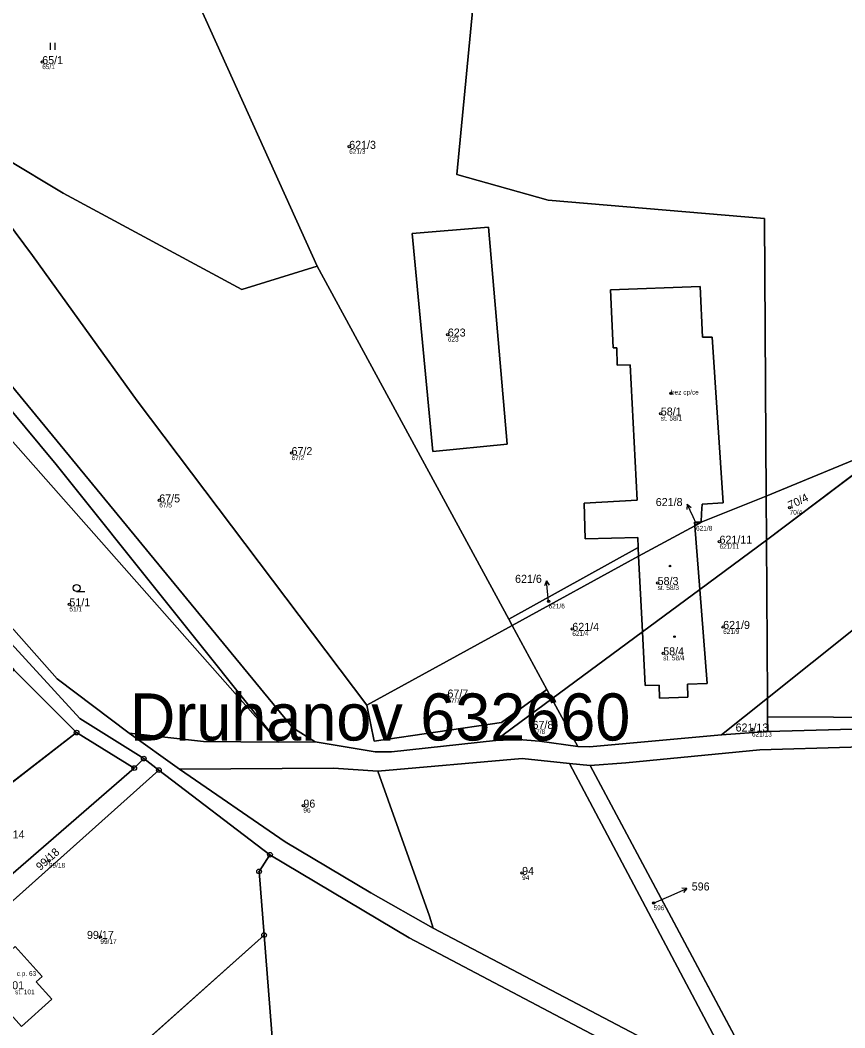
# Model space of a CAD drawing. Extents: x -680203 to -673936, y -1102717 to -1093650.
# Drawn here: x -677796.1 to -677620.9, y -1095351.1 to -1095137.1 of the extents above; entities that cross this region are included whole.
import ezdxf

# ---------------------------------------------------------------- set-up
doc = ezdxf.new("R2010")
doc.units = 0
for name, color, linetype in [('Definiční body', 7, 'Continuous'), ('Horni', 7, 'Continuous'), ('SOxx01xx_ŽSp_násyp_plocha', 7, 'Continuous'), ('SOxx02xx_Koleje_param další_Popis10', 7, 'Continuous'), ('SOxx02xx_Staničení_Popis10', 7, 'Continuous'), ('SOxxxxxx_Koleje_hlavní_body_Popis10', 7, 'Continuous'), ('SOxxxxxx_Koleje_param další_Popis10', 7, 'Continuous'), ('SOxxxxxx_Osa_bod_P', 7, 'Continuous'), ('x_prac', 7, 'Continuous')]:
    doc.layers.add(name, color=color, linetype=linetype)

msp = doc.modelspace()

# ---------------------------------------------------------------- linework, layer by layer
at = {"layer": 'Definiční body'}
for centre in [(-677791.44, -1095146), (-677726.23, -1095163.99), (-677705.28, -1095203.87), (-677657.87, -1095216.37), (-677660.03, -1095220.65), (-677738.48, -1095229.05), (-677766.58, -1095239.1), (-677632.67, -1095240.62), (-677652.54, -1095244.01), (-677647.56, -1095247.86), (-677660.7, -1095256.63), (-677683.87, -1095260.55), (-677785.67, -1095261.17), (-677678.83, -1095266.38), (-677646.78, -1095265.96), (-677659.52, -1095271.57), (-677705.35, -1095280.54), (-677687.28, -1095287.2), (-677640.67, -1095287.75), (-677735.96, -1095303.92), (-677790.02, -1095315.6), (-677689.49, -1095318.21), (-677661.57, -1095324.63), (-677779.09, -1095331.8)]:
    msp.add_circle(centre, 0.25, dxfattribs=at)
at = {"layer": 'Horni'}
for points in [[(-677663.37, -1095278.44), (-677660.4, -1095278.33), (-677660.32, -1095281.09), (-677654.29, -1095280.91), (-677654.34, -1095278.12), (-677650.16, -1095277.97), (-677651.74, -1095258.01), (-677652.81, -1095244.48), (-677652.87, -1095243.74), (-677651.42, -1095243.73), (-677651.39, -1095241.9), (-677651.26, -1095239.92), (-677646.79, -1095239.59), (-677649.14, -1095204.41), (-677651.14, -1095204.44), (-677651.69, -1095193.68), (-677670.69, -1095194.4), (-677670.18, -1095206.7), (-677669.35, -1095206.7), (-677669.31, -1095210.37), (-677666.52, -1095210.29), (-677665.08, -1095239.04), (-677676.34, -1095239.67), (-677676.08, -1095247.25), (-677664.94, -1095246.96), (-677664.83, -1095249.13), (-677664.74, -1095250.93), (-677663.94, -1095267.02)], [(-677804.87, -1095340.73), (-677795.82, -1095350.8), (-677789.43, -1095345.05), (-677792.71, -1095341.37), (-677791.44, -1095340.24), (-677797.2, -1095333.83)]]:
    msp.add_lwpolyline(points, close=True, dxfattribs=at)
at = {"layer": 'SOxx01xx_ŽSp_násyp_plocha'}
for points in [[(-677683.97, -1095175.29), (-677637.98, -1095179.23), (-677637.64, -1095238.21), (-677616.88, -1095229.63), (-677609.27, -1095226.16), (-677598.53, -1095221.64), (-677511.43, -1095182.77), (-677511.43, -1095180.16), (-677511.24, -1095157.07), (-677486.7, -1095146.67), (-677483.33, -1095144.1), (-677540.33, -1095070.58), (-677491.18, -1095036.47), (-677481.82, -1095029.62), (-677560.74, -1095077.19), (-677612.28, -1095081.28), (-677651.81, -1095089.76), (-677682.63, -1095107.7), (-677698.38, -1095118.18), (-677703.33, -1095169.85)], [(-677832.38, -1095144.72), (-677824.86, -1095152.45), (-677817.73, -1095147.68), (-677799.26, -1095166.48), (-677787, -1095173.82), (-677749.02, -1095194.28), (-677733.04, -1095189.35), (-677758.99, -1095131.77), (-677790.62, -1095123.13), (-677828.22, -1095113.82), (-677838.28, -1095114.51), (-677852.04, -1095115.46)], [(-677846.41, -1095166.72), (-677860.01, -1095160.77), (-677862.22, -1095162.98), (-677833.52, -1095176.17), (-677827.83, -1095181.71), (-677818.72, -1095195.16), (-677788.49, -1095231.45), (-677741.29, -1095290.46), (-677733.42, -1095290.38), (-677738.18, -1095287.38), (-677816.14, -1095192.66), (-677815.22, -1095189.14), (-677819.05, -1095183.79), (-677831.52, -1095173.28)], [(-677805.79, -1095172.32), (-677799.06, -1095179.62), (-677793.51, -1095187.11), (-677771.24, -1095217.93), (-677722.49, -1095282.56), (-677691.61, -1095265.65), (-677692.33, -1095264.32), (-677733.04, -1095189.35), (-677749.02, -1095194.28), (-677787, -1095173.82), (-677799.26, -1095166.48)], [(-677683.15, -1095281.21), (-677684.23, -1095279.23), (-677693.89, -1095286.25), (-677720.95, -1095290.22), (-677722.49, -1095282.56), (-677771.24, -1095217.93), (-677793.51, -1095187.11), (-677799.06, -1095179.62), (-677811.75, -1095187.16), (-677815.22, -1095189.14), (-677816.14, -1095192.66), (-677738.18, -1095287.38), (-677733.42, -1095290.38), (-677720.71, -1095292.51), (-677717.24, -1095292.48), (-677695.16, -1095290.08)], [(-677708.47, -1095228.72), (-677712.84, -1095182.39), (-677696.61, -1095181.05), (-677692.67, -1095227.17)], [(-677708.47, -1095228.72), (-677692.67, -1095227.17), (-677696.61, -1095181.05), (-677712.84, -1095182.39)], [(-677637.39, -1095281.11), (-677608.89, -1095258.39), (-677584.41, -1095240.65), (-677511.58, -1095188.86), (-677511.43, -1095182.77), (-677598.53, -1095221.64), (-677609.27, -1095226.16), (-677637.59, -1095247.56)], [(-677520.05, -1095283.21), (-677501.84, -1095282.89), (-677474.71, -1095260.42), (-677468.43, -1095252.64), (-677479.85, -1095229.17), (-677488.09, -1095213.82), (-677511.58, -1095188.86), (-677584.41, -1095240.65), (-677608.89, -1095258.39), (-677637.39, -1095281.11), (-677637.37, -1095285.07), (-677595.25, -1095285.27), (-677535.3, -1095283.47)], [(-677652.81, -1095244.48), (-677652.87, -1095243.74), (-677651.42, -1095243.73), (-677651.39, -1095241.9), (-677651.26, -1095239.92), (-677646.79, -1095239.59), (-677649.14, -1095204.41), (-677651.14, -1095204.44), (-677651.69, -1095193.68), (-677670.69, -1095194.4), (-677670.18, -1095206.7), (-677669.35, -1095206.7), (-677669.31, -1095210.37), (-677666.52, -1095210.29), (-677665.08, -1095239.04), (-677676.34, -1095239.67), (-677676.08, -1095247.25), (-677664.94, -1095246.96), (-677664.83, -1095249.13), (-677664.74, -1095250.93)], [(-677788.49, -1095231.45), (-677818.72, -1095195.16), (-677819.31, -1095203.51), (-677818.33, -1095204.56), (-677806.14, -1095217.59), (-677798.16, -1095226.12), (-677741.29, -1095290.46)], [(-677819.51, -1095242.16), (-677806.75, -1095256.14), (-677788.23, -1095277.02), (-677772.98, -1095288.53), (-677757.18, -1095290.27), (-677741.29, -1095290.46), (-677798.16, -1095226.12)], [(-677637.59, -1095247.56), (-677609.27, -1095226.16), (-677616.88, -1095229.63), (-677637.64, -1095238.21)], [(-677651.74, -1095258.01), (-677637.59, -1095247.56), (-677637.64, -1095238.21), (-677651.42, -1095243.73), (-677652.81, -1095244.48)], [(-677652.81, -1095244.48), (-677664.74, -1095250.93), (-677663.94, -1095267.02), (-677651.74, -1095258.01)], [(-677651.42, -1095243.73), (-677652.87, -1095243.74), (-677652.81, -1095244.48)], [(-677691.61, -1095265.65), (-677664.74, -1095250.93), (-677664.83, -1095249.13), (-677692.33, -1095264.32)], [(-677637.39, -1095281.11), (-677637.59, -1095247.56), (-677651.74, -1095258.01), (-677650.16, -1095277.97), (-677654.34, -1095278.12), (-677654.29, -1095280.91), (-677660.32, -1095281.09), (-677660.4, -1095278.33), (-677663.37, -1095278.44), (-677663.94, -1095267.02), (-677683.15, -1095281.21), (-677677.66, -1095291.33), (-677675.18, -1095291.45), (-677647.11, -1095288.85)], [(-677663.94, -1095267.02), (-677664.74, -1095250.93), (-677691.61, -1095265.65), (-677684.23, -1095279.23), (-677683.15, -1095281.21)], [(-677821.8, -1095262.33), (-677841.4, -1095279.17), (-677842.5, -1095279.16), (-677827.21, -1095321.41), (-677820.33, -1095337.88), (-677819.04, -1095336.78), (-677823.85, -1095319.06), (-677832.07, -1095301.38), (-677839.43, -1095282.88), (-677809.78, -1095260.04), (-677797.39, -1095275.17), (-677784.13, -1095288.41), (-677771.89, -1095295.94), (-677769.87, -1095293.94), (-677783.46, -1095285.43), (-677812, -1095254.36)], [(-677654.34, -1095278.12), (-677650.16, -1095277.97), (-677651.74, -1095258.01), (-677663.94, -1095267.02), (-677663.37, -1095278.44), (-677660.4, -1095278.33), (-677660.32, -1095281.09), (-677654.29, -1095280.91)], [(-677691.61, -1095265.65), (-677722.49, -1095282.56), (-677720.95, -1095290.22), (-677693.89, -1095286.25), (-677684.23, -1095279.23)], [(-677832.07, -1095301.38), (-677823.85, -1095319.06), (-677784.13, -1095288.41), (-677797.39, -1095275.17)], [(-677677.66, -1095291.33), (-677683.15, -1095281.21), (-677695.16, -1095290.08), (-677690.27, -1095289.86), (-677685.79, -1095290.24)], [(-677647.11, -1095288.85), (-677637.27, -1095288.21), (-677637.37, -1095285.07), (-677637.39, -1095281.11)], [(-677637.27, -1095288.21), (-677567.83, -1095286.23), (-677520.05, -1095283.21), (-677535.3, -1095283.47), (-677595.25, -1095285.27), (-677637.37, -1095285.07)], [(-677784.13, -1095288.41), (-677823.85, -1095319.06), (-677819.04, -1095336.78), (-677771.89, -1095295.94)], [(-677675.01, -1095295.39), (-677629.44, -1095380.79), (-677598.65, -1095417.44), (-677580.33, -1095448.22), (-677556.59, -1095496.94), (-677541.94, -1095521.06), (-677527.55, -1095558.75), (-677509.97, -1095546.2), (-677508.68, -1095544.86), (-677527.49, -1095510.38), (-677506.67, -1095481.96), (-677521.48, -1095446.58), (-677541.61, -1095406.08), (-677560.45, -1095370.17), (-677597.99, -1095290.84), (-677600.3, -1095290.92), (-677638.97, -1095292.08), (-677667.46, -1095294.86)], [(-677815.14, -1095339.71), (-677766.66, -1095296.38), (-677769.87, -1095293.94), (-677771.89, -1095295.94), (-677819.04, -1095336.78)], [(-677644.66, -1095360.52), (-677679.45, -1095294.94), (-677689.49, -1095293.88), (-677720.13, -1095296.61), (-677709.16, -1095327.43), (-677708.39, -1095329.93), (-677655.43, -1095357.75), (-677639.76, -1095368.79)], [(-677813.18, -1095343.09), (-677795.07, -1095366.45), (-677789.81, -1095372.06), (-677744.31, -1095331.4), (-677745.37, -1095317.89), (-677743.05, -1095314.35), (-677766.66, -1095296.38), (-677815.14, -1095339.71)], [(-677762.3, -1095296.18), (-677739.8, -1095311.6), (-677721.62, -1095322.45), (-677708.39, -1095329.93), (-677709.16, -1095327.43), (-677720.13, -1095296.61), (-677729.59, -1095295.94)], [(-677629.44, -1095380.79), (-677675.01, -1095295.39), (-677679.45, -1095294.94), (-677644.66, -1095360.52), (-677639.76, -1095368.79)], [(-677739.98, -1095386.58), (-677744.31, -1095331.4), (-677789.81, -1095372.06), (-677786.88, -1095375.18), (-677770.34, -1095400.4), (-677762.32, -1095415.27), (-677730.56, -1095403.69), (-677732.67, -1095398.07)], [(-677804.87, -1095340.73), (-677797.2, -1095333.83), (-677791.44, -1095340.24), (-677792.71, -1095341.37), (-677789.43, -1095345.05), (-677795.82, -1095350.8)], [(-677804.87, -1095340.73), (-677795.82, -1095350.8), (-677789.43, -1095345.05), (-677792.71, -1095341.37), (-677791.44, -1095340.24), (-677797.2, -1095333.83)]]:
    msp.add_lwpolyline(points, close=True, dxfattribs=at)
for points in [[(-677758.99, -1095131.77), (-677733.04, -1095189.35), (-677692.33, -1095264.32), (-677664.83, -1095249.13), (-677664.94, -1095246.96), (-677676.08, -1095247.25), (-677676.34, -1095239.67), (-677665.08, -1095239.04), (-677666.52, -1095210.29), (-677669.31, -1095210.37), (-677669.35, -1095206.7), (-677670.18, -1095206.7), (-677670.69, -1095194.4), (-677651.69, -1095193.68), (-677651.14, -1095204.44), (-677649.14, -1095204.41), (-677646.79, -1095239.59), (-677651.26, -1095239.92), (-677651.39, -1095241.9), (-677651.42, -1095243.73), (-677637.64, -1095238.21), (-677637.98, -1095179.23), (-677683.97, -1095175.29), (-677703.33, -1095169.85), (-677698.38, -1095118.18)], [(-677812, -1095254.36), (-677783.46, -1095285.43), (-677769.87, -1095293.94), (-677766.66, -1095296.38), (-677743.05, -1095314.35), (-677713.52, -1095331.98), (-677656.71, -1095361.97)], [(-677655.43, -1095357.75), (-677708.39, -1095329.93), (-677721.62, -1095322.45), (-677739.8, -1095311.6), (-677762.3, -1095296.18), (-677772.98, -1095288.53), (-677788.23, -1095277.02), (-677806.75, -1095256.14)], [(-677567.83, -1095286.23), (-677637.27, -1095288.21), (-677647.11, -1095288.85), (-677675.18, -1095291.45), (-677677.66, -1095291.33), (-677685.79, -1095290.24), (-677690.27, -1095289.86), (-677695.16, -1095290.08), (-677717.24, -1095292.48), (-677720.71, -1095292.51), (-677733.42, -1095290.38), (-677741.29, -1095290.46), (-677757.18, -1095290.27), (-677772.98, -1095288.53), (-677762.3, -1095296.18), (-677729.59, -1095295.94), (-677720.13, -1095296.61), (-677689.49, -1095293.88), (-677679.45, -1095294.94), (-677675.01, -1095295.39), (-677667.46, -1095294.86), (-677638.97, -1095292.08), (-677600.3, -1095290.92)], [(-677656.71, -1095361.97), (-677713.52, -1095331.98), (-677743.05, -1095314.35), (-677745.37, -1095317.89), (-677744.31, -1095331.4), (-677739.98, -1095386.58)]]:
    msp.add_lwpolyline(points, dxfattribs=at)
at = {"layer": 'SOxx02xx_Koleje_param další_Popis10'}
for centre, radius in [((-677784.13, -1095288.41), 0.5), ((-677784.13, -1095288.41), 0.0303), ((-677769.87, -1095293.94), 0.5), ((-677769.87, -1095293.94), 0.0303), ((-677771.89, -1095295.94), 0.5), ((-677771.89, -1095295.94), 0.0303), ((-677766.66, -1095296.38), 0.5), ((-677766.66, -1095296.38), 0.0303), ((-677743.05, -1095314.35), 0.5), ((-677743.05, -1095314.35), 0.0303), ((-677745.37, -1095317.89), 0.5), ((-677745.37, -1095317.89), 0.0303), ((-677744.31, -1095331.4), 0.5), ((-677744.31, -1095331.4), 0.0303)]:
    msp.add_circle(centre, radius, dxfattribs=at)
at = {"layer": 'SOxx02xx_Staničení_Popis10'}
for p, q in [((-677654.45, -1095239.88), (-677654.48, -1095241)), ((-677653.18, -1095242.6), (-677654.45, -1095239.88)), ((-677654.45, -1095239.88), (-677653.57, -1095240.58)), ((-677652.54, -1095244.01), (-677653.18, -1095242.6)), ((-677684.32, -1095256.18), (-677684.72, -1095257.22)), ((-677684.01, -1095259.16), (-677684.32, -1095256.18)), ((-677684.32, -1095256.18), (-677683.72, -1095257.12)), ((-677683.87, -1095260.55), (-677684.01, -1095259.16)), ((-677657.21, -1095322.72), (-677654.47, -1095321.5)), ((-677654.47, -1095321.5), (-677655.59, -1095321.45)), ((-677654.47, -1095321.5), (-677655.18, -1095322.36)), ((-677661.57, -1095324.63), (-677657.21, -1095322.72))]:
    msp.add_line(p, q, dxfattribs=at)
at = {"layer": 'SOxxxxxx_Koleje_hlavní_body_Popis10'}
for p, q in [((-677789.7, -1095143.41), (-677789.7, -1095141.91)), ((-677788.7, -1095143.41), (-677788.7, -1095141.91)), ((-677784.13, -1095258.45), (-677782.38, -1095258.45))]:
    msp.add_line(p, q, dxfattribs=at)
msp.add_circle((-677784.13, -1095257.7), 0.75, dxfattribs=at)
at = {"layer": 'SOxxxxxx_Koleje_param další_Popis10'}
for centre in [(-677657.88, -1095216.37), (-677658.09, -1095253.04), (-677657.12, -1095268.04)]:
    msp.add_circle(centre, 0.175, dxfattribs=at)
at = {"layer": 'x_prac'}
for p, q in [((-677733.04, -1095189.35), (-677758.99, -1095131.77)), ((-677692.33, -1095264.32), (-677733.04, -1095189.35)), ((-677741.29, -1095290.46), (-677798.16, -1095226.12)), ((-677637.59, -1095247.56), (-677609.27, -1095226.16)), ((-677651.42, -1095243.73), (-677637.64, -1095238.21)), ((-677637.64, -1095238.21), (-677637.59, -1095247.56)), ((-677664.74, -1095250.93), (-677652.81, -1095244.48)), ((-677652.81, -1095244.48), (-677651.42, -1095243.73)), ((-677652.81, -1095244.48), (-677651.74, -1095258.01)), ((-677692.33, -1095264.32), (-677664.83, -1095249.13)), ((-677664.83, -1095249.13), (-677664.74, -1095250.93)), ((-677637.59, -1095247.56), (-677651.74, -1095258.01)), ((-677637.59, -1095247.56), (-677637.39, -1095281.11)), ((-677664.74, -1095250.93), (-677691.61, -1095265.65)), ((-677663.94, -1095267.02), (-677664.74, -1095250.93)), ((-677663.94, -1095267.02), (-677651.74, -1095258.01)), ((-677691.61, -1095265.65), (-677692.33, -1095264.32)), ((-677722.49, -1095282.56), (-677691.61, -1095265.65)), ((-677684.23, -1095279.23), (-677691.61, -1095265.65)), ((-677683.15, -1095281.21), (-677663.94, -1095267.02)), ((-677784.13, -1095288.41), (-677797.39, -1095275.17)), ((-677683.15, -1095281.21), (-677684.23, -1095279.23)), ((-677695.16, -1095290.08), (-677683.15, -1095281.21)), ((-677677.66, -1095291.33), (-677683.15, -1095281.21)), ((-677647.11, -1095288.85), (-677637.39, -1095281.11)), ((-677637.39, -1095281.11), (-677637.37, -1095285.07)), ((-677637.37, -1095285.07), (-677637.27, -1095288.21)), ((-677823.85, -1095319.06), (-677784.13, -1095288.41)), ((-677771.89, -1095295.94), (-677784.13, -1095288.41)), ((-677772.98, -1095288.53), (-677762.3, -1095296.18)), ((-677637.27, -1095288.21), (-677647.11, -1095288.85)), ((-677733.42, -1095290.38), (-677741.29, -1095290.46)), ((-677771.89, -1095295.94), (-677769.87, -1095293.94)), ((-677769.87, -1095293.94), (-677766.66, -1095296.38)), ((-677771.89, -1095295.94), (-677819.04, -1095336.78)), ((-677766.66, -1095296.38), (-677815.14, -1095339.71)), ((-677766.66, -1095296.38), (-677743.05, -1095314.35)), ((-677720.13, -1095296.61), (-677709.16, -1095327.43)), ((-677679.45, -1095294.94), (-677675.01, -1095295.39)), ((-677629.44, -1095380.79), (-677675.01, -1095295.39)), ((-677709.16, -1095327.43), (-677708.39, -1095329.93)), ((-677744.31, -1095331.4), (-677789.81, -1095372.06))]:
    msp.add_line(p, q, dxfattribs=at)
for points in [[(-677698.38, -1095118.18), (-677703.33, -1095169.85), (-677683.97, -1095175.29), (-677637.98, -1095179.23), (-677637.64, -1095238.21)], [(-677799.26, -1095166.48), (-677787, -1095173.82), (-677749.02, -1095194.28), (-677733.04, -1095189.35)], [(-677799.06, -1095179.62), (-677793.51, -1095187.11), (-677771.24, -1095217.93), (-677722.49, -1095282.56)], [(-677708.47, -1095228.72), (-677712.84, -1095182.39), (-677696.61, -1095181.05), (-677692.67, -1095227.17), (-677708.47, -1095228.72)], [(-677815.22, -1095189.14), (-677816.14, -1095192.66), (-677738.18, -1095287.38), (-677733.42, -1095290.38)], [(-677637.39, -1095281.11), (-677608.89, -1095258.39), (-677584.41, -1095240.65), (-677511.58, -1095188.86)], [(-677664.83, -1095249.13), (-677664.94, -1095246.96), (-677676.08, -1095247.25), (-677676.34, -1095239.67), (-677665.08, -1095239.04), (-677666.52, -1095210.29), (-677669.31, -1095210.37), (-677669.35, -1095206.7), (-677670.18, -1095206.7), (-677670.69, -1095194.4), (-677651.69, -1095193.68), (-677651.14, -1095204.44), (-677649.14, -1095204.41), (-677646.79, -1095239.59), (-677651.26, -1095239.92), (-677651.39, -1095241.9), (-677651.42, -1095243.73)], [(-677741.29, -1095290.46), (-677788.49, -1095231.45), (-677818.72, -1095195.16)], [(-677609.27, -1095226.16), (-677616.88, -1095229.63), (-677637.64, -1095238.21)], [(-677819.51, -1095242.16), (-677806.75, -1095256.14), (-677788.23, -1095277.02), (-677772.98, -1095288.53)], [(-677652.81, -1095244.48), (-677652.87, -1095243.74), (-677651.42, -1095243.73)], [(-677812, -1095254.36), (-677783.46, -1095285.43), (-677769.87, -1095293.94)], [(-677663.94, -1095267.02), (-677663.37, -1095278.44), (-677660.4, -1095278.33), (-677660.32, -1095281.09), (-677654.29, -1095280.91), (-677654.34, -1095278.12), (-677650.16, -1095277.97), (-677651.74, -1095258.01)], [(-677684.23, -1095279.23), (-677693.89, -1095286.25), (-677720.95, -1095290.22), (-677722.49, -1095282.56)], [(-677520.05, -1095283.21), (-677535.3, -1095283.47), (-677595.25, -1095285.27), (-677637.37, -1095285.07)], [(-677637.27, -1095288.21), (-677567.83, -1095286.23), (-677520.05, -1095283.21)], [(-677772.98, -1095288.53), (-677757.18, -1095290.27), (-677741.29, -1095290.46)], [(-677695.16, -1095290.08), (-677717.24, -1095292.48), (-677720.71, -1095292.51), (-677733.42, -1095290.38)], [(-677677.66, -1095291.33), (-677685.79, -1095290.24), (-677690.27, -1095289.86), (-677695.16, -1095290.08)], [(-677647.11, -1095288.85), (-677675.18, -1095291.45), (-677677.66, -1095291.33)], [(-677675.01, -1095295.39), (-677667.46, -1095294.86), (-677638.97, -1095292.08), (-677600.3, -1095290.92), (-677597.99, -1095290.84)], [(-677679.45, -1095294.94), (-677689.49, -1095293.88), (-677720.13, -1095296.61)], [(-677762.3, -1095296.18), (-677729.59, -1095295.94), (-677720.13, -1095296.61)], [(-677708.39, -1095329.93), (-677721.62, -1095322.45), (-677739.8, -1095311.6), (-677762.3, -1095296.18)], [(-677639.76, -1095368.79), (-677644.66, -1095360.52), (-677679.45, -1095294.94)], [(-677743.05, -1095314.35), (-677745.37, -1095317.89), (-677744.31, -1095331.4)], [(-677656.71, -1095361.97), (-677713.52, -1095331.98), (-677743.05, -1095314.35)], [(-677708.39, -1095329.93), (-677655.43, -1095357.75), (-677639.76, -1095368.79)], [(-677730.56, -1095403.69), (-677732.67, -1095398.07), (-677739.98, -1095386.58), (-677744.31, -1095331.4)], [(-677804.87, -1095340.73), (-677797.2, -1095333.83), (-677791.44, -1095340.24), (-677792.71, -1095341.37), (-677789.43, -1095345.05), (-677795.82, -1095350.8), (-677804.87, -1095340.73)]]:
    msp.add_lwpolyline(points, dxfattribs=at)

# ---------------------------------------------------------------- texts
at = {"layer": 'Definiční body'}
for s, p in [('65/1', (-677791.44, -1095147.49)), ('621/3', (-677726.23, -1095165.48)), ('623', (-677705.28, -1095205.36)), ('bez cp/ce', (-677657.87, -1095216.62)), ('st. 58/1', (-677660.03, -1095222.14)), ('67/2', (-677738.48, -1095230.54)), ('67/5', (-677766.58, -1095240.59)), ('70/4', (-677632.67, -1095242.11)), ('621/8', (-677652.54, -1095245.5)), ('621/11', (-677647.56, -1095249.35)), ('st. 58/3', (-677660.7, -1095258.12)), ('51/1', (-677785.67, -1095262.66)), ('621/6', (-677683.87, -1095262.04)), ('621/9', (-677646.78, -1095267.45)), ('621/4', (-677678.83, -1095267.87)), ('st. 58/4', (-677659.52, -1095273.06)), ('67/7', (-677705.35, -1095282.03)), ('67/8', (-677687.28, -1095288.69)), ('621/13', (-677640.67, -1095289.24)), ('96', (-677735.96, -1095305.41)), ('99/18', (-677790.02, -1095317.09)), ('94', (-677689.49, -1095319.7)), ('596', (-677661.57, -1095326.12)), ('99/17', (-677779.09, -1095333.29)), ('c.p. 63', (-677796.86, -1095340.07)), ('st. 101', (-677797.19, -1095343.98))]:
    msp.add_text(s, height=1, dxfattribs=at).set_placement(p)
at = {"layer": 'SOxx02xx_Staničení_Popis10'}
msp.add_text('Druhanov 632660', height=10, dxfattribs=at).set_placement((-677772.82, -1095290.09))
at = {"layer": 'SOxxxxxx_Osa_bod_P'}
for s, p in [('65/1', (-677791.44, -1095146.43)), ('621/3', (-677726.23, -1095164.42)), ('623', (-677705.28, -1095204.29)), ('58/1', (-677660.03, -1095221.07)), ('67/2', (-677738.48, -1095229.48)), ('67/5', (-677766.58, -1095239.52)), ('621/8', (-677661.1, -1095240.29)), ('621/11', (-677647.56, -1095248.28)), ('621/6', (-677690.99, -1095256.6)), ('58/3', (-677660.7, -1095257.05)), ('51/1', (-677785.67, -1095261.59)), ('621/9', (-677646.78, -1095266.39)), ('621/4', (-677678.83, -1095266.8)), ('58/4', (-677659.52, -1095272)), ('67/7', (-677705.35, -1095280.97)), ('67/8', (-677687.28, -1095287.62)), ('621/13', (-677644.14, -1095288.18)), ('96', (-677735.96, -1095304.34)), ('99/14', (-677800.89, -1095310.9)), ('94', (-677689.49, -1095318.64)), ('596', (-677653.46, -1095321.94)), ('99/17', (-677781.93, -1095332.23)), ('101', (-677799.08, -1095342.92))]:
    msp.add_text(s, height=1.7, dxfattribs=at).set_placement(p)
for s, rotation, p in [('70/4', 26, (-677632.48, -1095241)), ('99/18', 42, (-677791.84, -1095317.81))]:
    msp.add_text(s, height=1.7, rotation=rotation, dxfattribs=at).set_placement(p)

doc.saveas('drawing.dxf')
